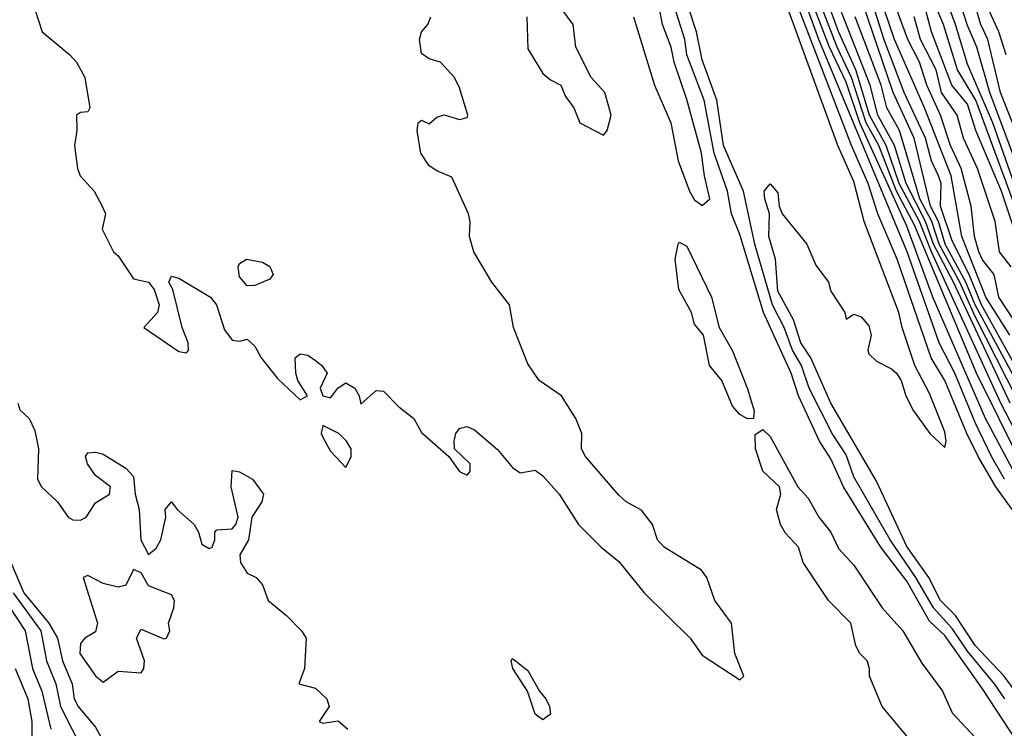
# Model space of a CAD drawing. Header units: metres. Extents: x -51132 to -49532, y -231222 to -229437.
# Tile 387 of 656: x -50660 to -50595, y -229543 to -229496. Entities that reach past the tile are written whole.
import ezdxf

# ---------------------------------------------------------------- set-up
doc = ezdxf.new("R2010")
doc.units = ezdxf.units.M
for name, color, linetype in [('CONTOUR_HALF', 8, 'Continuous'), ('CONTOUR_INDEX', 1, 'Continuous'), ('CONTOUR_INTER', 3, 'Continuous')]:
    doc.layers.add(name, color=color, linetype=linetype)

msp = doc.modelspace()

# ---------------------------------------------------------------- linework, layer by layer
at = {"layer": 'CONTOUR_HALF'}
for points, elevation in [([(-50594.114, -229502.759), (-50594.892, -229500.759), (-50595.741, -229497.259), (-50596.193, -229496.259), (-50597.22, -229492.759), (-50598.189, -229490.259), (-50598.492, -229488.259), (-50598.554, -229485.759), (-50598.384, -229482.259), (-50597.897, -229480.259), (-50597.49, -229477.759), (-50596.78, -229475.259), (-50595.968, -229473.259), (-50595.427, -229471.259), (-50594.739, -229469.259), (-50594.08, -229467.859)], 19.5), ([(-50593.927, -229518.759), (-50596.153, -229514.759), (-50596.967, -229512.759), (-50598.08, -229510.55), (-50598.859, -229508.259), (-50598.822, -229506.759), (-50598.978, -229506.259), (-50599.451, -229505.259), (-50599.855, -229503.759), (-50601.255, -229500.759), (-50602.58, -229497.287), (-50604.494, -229491.259)], 15.5), ([(-50593.58, -229516.442), (-50595.014, -229514.259), (-50595.326, -229512.759), (-50596.08, -229511.794), (-50596.334, -229511.259), (-50596.62, -229510.259), (-50596.837, -229508.259), (-50597.494, -229505.759), (-50598.201, -229504.259), (-50598.857, -229502.259), (-50599.767, -229500.259), (-50600.242, -229498.759), (-50601.014, -229497.259), (-50603.026, -229491.759)], 16.5), ([(-50594.603, -229540.759), (-50595.287, -229539.759), (-50597.08, -229537.615), (-50598.08, -229536.115), (-50599.322, -229534.759), (-50600.486, -229532.759), (-50602.171, -229530.259), (-50604.58, -229526.114), (-50605.08, -229524.65), (-50605.991, -229523.259), (-50607.513, -229520.259), (-50608.016, -229518.759), (-50608.612, -229517.759), (-50609.174, -229516.259), (-50609.926, -229514.759), (-50611.097, -229510.759), (-50611.852, -229507.259), (-50613.174, -229504.259), (-50613.599, -229501.259), (-50614.58, -229498.609), (-50614.949, -229496.759), (-50616.099, -229493.259)], 10.5), ([(-50594.137, -229528.259), (-50595.208, -229526.759), (-50596.381, -229524.759), (-50597.128, -229523.259), (-50598.569, -229519.759), (-50599.468, -229518.259), (-50601.71, -229511.759), (-50602.984, -229508.759), (-50603.629, -229506.759), (-50604.716, -229504.259), (-50608.937, -229493.259)], 11.5), ([(-50593.58, -229507.949), (-50595.396, -229502.759), (-50597.08, -229498.883), (-50597.875, -229496.259), (-50598.798, -229493.759)], 18.5), ([(-50619.111, -229495.759), (-50617.711, -229500.259), (-50616.643, -229502.759), (-50616.163, -229505.259), (-50615.412, -229507.259), (-50615.08, -229507.834), (-50614.58, -229508.21), (-50614.063, -229507.759), (-50614.425, -229506.259), (-50614.616, -229504.759), (-50615.58, -229501.214), (-50616.42, -229498.759), (-50616.61, -229497.759), (-50617.189, -229496.259), (-50617.553, -229494.259)], 9.5), ([(-50593.043, -229524.759), (-50594.881, -229521.259), (-50599.454, -229511.259), (-50600.249, -229509.259), (-50601.574, -229506.759), (-50602.429, -229504.259), (-50603.532, -229502.259), (-50604.437, -229499.259), (-50605.58, -229496.734), (-50606.312, -229494.759)], 13.5), ([(-50658.584, -229495.259), (-50658.092, -229496.759), (-50656.266, -229498.259), (-50655.838, -229498.759), (-50655.284, -229499.759), (-50654.964, -229501.759), (-50655.08, -229502.035), (-50655.58, -229502.072), (-50655.845, -229502.259), (-50655.81, -229503.259), (-50655.978, -229504.259), (-50655.773, -229505.759), (-50655.584, -229506.259), (-50654.672, -229507.259), (-50654.14, -229508.259), (-50653.931, -229508.759), (-50654.15, -229509.759), (-50653.403, -229511.259), (-50653.08, -229511.529), (-50652.08, -229513.05), (-50651.08, -229513.269), (-50650.714, -229513.759), (-50650.381, -229514.759), (-50650.487, -229515.259), (-50651.4, -229516.259), (-50649.08, -229517.847), (-50648.58, -229517.92), (-50648.452, -229517.759), (-50648.473, -229517.259), (-50648.857, -229516.259), (-50649.48, -229513.759), (-50649.756, -229513.259), (-50649.58, -229512.868), (-50649.08, -229513.011), (-50647.005, -229514.259), (-50646.609, -229514.759), (-50646.08, -229516.415), (-50645.58, -229517.09), (-50645.08, -229517.15), (-50644.58, -229517.023), (-50644.08, -229517.479), (-50643.664, -229518.259), (-50642.58, -229519.627), (-50641.08, -229521.022), (-50640.606, -229520.759), (-50641.248, -229519.759), (-50641.375, -229519.259), (-50641.405, -229518.259), (-50641.08, -229517.988), (-50640.58, -229518.083), (-50640.08, -229518.434), (-50639.658, -229518.759), (-50639.315, -229519.259), (-50639.756, -229520.259), (-50639.58, -229520.769), (-50639.08, -229520.889), (-50638.58, -229520.248), (-50638.08, -229519.915), (-50637.477, -229520.259), (-50637.188, -229520.759), (-50637.08, -229521.316), (-50636.08, -229520.412), (-50635.58, -229520.461), (-50634.58, -229521.481), (-50633.6, -229522.259), (-50633.08, -229523.179), (-50631.283, -229524.759), (-50630.58, -229525.765), (-50630.08, -229526.001), (-50629.881, -229525.759), (-50629.873, -229525.259), (-50630.898, -229524.259), (-50630.938, -229523.759), (-50630.827, -229523.259), (-50630.58, -229522.92), (-50630.08, -229522.795), (-50629.58, -229523.002), (-50628.08, -229524.295), (-50627.08, -229525.503), (-50626.58, -229525.856), (-50625.58, -229525.678), (-50625.08, -229526.051), (-50623.996, -229527.259), (-50622.733, -229529.259), (-50621.224, -229530.759), (-50620.08, -229531.7), (-50618.392, -229533.759), (-50615.375, -229536.759), (-50614.58, -229537.871), (-50612.08, -229539.51), (-50611.833, -229539.259), (-50612.421, -229537.759), (-50612.634, -229535.759), (-50613.736, -229534.259), (-50614.257, -229532.759), (-50614.62, -229532.259), (-50617.08, -229530.74), (-50617.516, -229530.259), (-50617.858, -229529.259), (-50618.58, -229528.298), (-50619.58, -229527.753), (-50620.08, -229527.319), (-50622.258, -229524.759), (-50622.535, -229524.259), (-50622.504, -229523.259), (-50622.914, -229522.259), (-50623.856, -229520.759), (-50625.322, -229519.759), (-50626.08, -229518.652), (-50627.006, -229516.259), (-50627.286, -229514.759), (-50628.439, -229513.259), (-50629.628, -229511.259), (-50629.919, -229510.259), (-50629.866, -229509.259), (-50629.982, -229508.759), (-50631.08, -229506.331), (-50632.08, -229505.931), (-50632.58, -229505.592), (-50633.134, -229504.759), (-50633.378, -229503.259), (-50633.302, -229502.759), (-50633.08, -229502.586), (-50632.58, -229502.825), (-50632.08, -229502.375), (-50631.58, -229502.221), (-50630.58, -229502.532), (-50630.08, -229502.406), (-50630.036, -229502.259), (-50630.58, -229500.439), (-50630.905, -229499.759), (-50631.827, -229498.759), (-50632.58, -229498.531), (-50633.08, -229498.172), (-50633.207, -229497.259), (-50633.085, -229496.759), (-50632.674, -229496.259), (-50632.467, -229495.759)], 9.5), ([(-50626.13, -229495.759), (-50626.08, -229497.879), (-50625.08, -229499.498), (-50624.58, -229499.926), (-50623.889, -229500.259), (-50623.58, -229501.027), (-50623.036, -229501.759), (-50622.639, -229502.759), (-50621.08, -229503.558), (-50620.849, -229503.259), (-50620.58, -229502.259), (-50620.996, -229500.759), (-50621.89, -229499.759), (-50622.913, -229497.759), (-50623.077, -229496.259), (-50623.825, -229495.259)], 9.5), ([(-50593.756, -229526.259), (-50595.884, -229522.259), (-50599.351, -229514.259), (-50601.08, -229509.574), (-50604.177, -229502.759), (-50605.08, -229500.07), (-50606.18, -229497.759), (-50607.141, -229495.259)], 12.5), ([(-50593.994, -229509.759), (-50594.84, -229507.259), (-50596.528, -229503.259), (-50597.08, -229501.529), (-50598.106, -229500.259), (-50599.441, -229496.759), (-50599.852, -229495.259)], 17.5), ([(-50593.08, -229522.41), (-50596.58, -229515.528), (-50597.572, -229513.259), (-50598.941, -229510.759), (-50599.429, -229509.259), (-50600.223, -229507.759), (-50601.557, -229503.259), (-50602.388, -229501.759), (-50602.772, -229500.259), (-50604.475, -229495.759)], 14.5), ([(-50644.635, -229511.759), (-50643.58, -229511.953), (-50643.08, -229512.226), (-50642.862, -229512.759), (-50643.08, -229513.066), (-50644.08, -229513.476), (-50644.58, -229513.519), (-50645.08, -229512.922), (-50645.175, -229512.259), (-50645.08, -229512.039), (-50644.635, -229511.759)], 9.5), ([(-50639.58, -229522.722), (-50639.695, -229523.259), (-50639.464, -229523.759), (-50639.08, -229524.412), (-50638.08, -229525.503), (-50637.728, -229524.759), (-50637.724, -229524.259), (-50638.025, -229523.759), (-50638.54, -229523.259), (-50639.58, -229522.722)], 9.5), ([(-50660.171, -229531.759), (-50659.315, -229533.759), (-50657.652, -229535.759), (-50657.083, -229536.759), (-50656.763, -229538.259), (-50656.117, -229539.759), (-50655.98, -229540.759), (-50655.733, -229541.259), (-50654.58, -229542.634), (-50654.224, -229543.259)], 10.5), ([(-50660.863, -229533.759), (-50659.221, -229536.259), (-50658.742, -229538.759), (-50658.129, -229540.259), (-50657.523, -229542.759)], 11.5)]:
    msp.add_lwpolyline(points, dxfattribs=dict(at, elevation=elevation))
at = {"layer": 'CONTOUR_INDEX'}
for points, elevation in [([(-50594.517, -229498.259), (-50595.006, -229496.759), (-50595.58, -229495.497), (-50596.543, -229492.259), (-50597.394, -229490.259), (-50597.356, -229486.259), (-50597.667, -229483.259), (-50597.54, -229482.259), (-50596.647, -229479.259), (-50596.66, -229477.759), (-50595.738, -229474.759), (-50595.139, -229473.259), (-50594.496, -229470.759)], 20), ([(-50592.58, -229522.165), (-50596.563, -229514.759), (-50597.176, -229513.259), (-50598.544, -229510.759), (-50598.995, -229509.259), (-50599.509, -229508.259), (-50600.6, -229503.759), (-50601.968, -229500.759), (-50605.039, -229491.759)], 15), ([(-50593.356, -229544.259), (-50596.08, -229540.086), (-50598.58, -229536.572), (-50599.58, -229535.629), (-50601.08, -229533.001), (-50602.786, -229530.759), (-50605.254, -229526.759), (-50606.08, -229524.92), (-50606.839, -229523.759), (-50608.219, -229520.759), (-50608.708, -229519.259), (-50610.538, -229515.259), (-50612.08, -229510.121), (-50612.649, -229508.759), (-50612.899, -229507.259), (-50613.784, -229504.759), (-50614.453, -229501.259), (-50615.58, -229498.259), (-50615.721, -229497.259), (-50616.817, -229493.759)], 10), ([(-50616.147, -229510.759), (-50616.08, -229510.624), (-50615.58, -229510.885), (-50613.952, -229514.259), (-50613.443, -229516.259), (-50612.58, -229517.802), (-50611.58, -229520.304), (-50611.144, -229521.759), (-50611.184, -229522.259), (-50611.58, -229522.287), (-50612.08, -229521.991), (-50612.58, -229521.438), (-50613.286, -229519.759), (-50614.084, -229518.759), (-50614.485, -229516.759), (-50615.08, -229516.044), (-50615.282, -229515.259), (-50616.107, -229513.759), (-50616.353, -229511.759), (-50616.147, -229510.759)], 10), ([(-50659.709, -229521.259), (-50659.58, -229521.692), (-50658.968, -229522.259), (-50658.58, -229523.062), (-50658.331, -229524.259), (-50658.412, -229526.259), (-50658.151, -229526.759), (-50657.093, -229527.759), (-50656.392, -229528.759), (-50656.08, -229528.937), (-50655.58, -229528.97), (-50655.209, -229528.759), (-50654.58, -229527.819), (-50653.663, -229527.259), (-50653.602, -229526.759), (-50654.58, -229526.017), (-50655.107, -229525.259), (-50655.232, -229524.759), (-50655.08, -229524.523), (-50654.58, -229524.479), (-50654.08, -229524.603), (-50652.58, -229525.543), (-50652.08, -229526.084), (-50651.97, -229527.259), (-50651.711, -229528.259), (-50651.585, -229530.259), (-50651.08, -229531.24), (-50650.58, -229530.823), (-50650.269, -229530.259), (-50649.934, -229528.759), (-50649.989, -229528.259), (-50649.58, -229527.753), (-50649.194, -229528.259), (-50648.086, -229529.259), (-50647.796, -229529.759), (-50647.58, -229530.555), (-50647.08, -229530.846), (-50646.892, -229530.759), (-50646.705, -229530.259), (-50646.708, -229529.759), (-50646.58, -229529.608), (-50645.58, -229529.53), (-50645.323, -229529.259), (-50645.167, -229528.759), (-50645.64, -229526.759), (-50645.58, -229525.693), (-50645.08, -229525.769), (-50644.228, -229526.259), (-50643.514, -229527.259), (-50643.612, -229527.759), (-50644.271, -229528.759), (-50644.496, -229530.259), (-50645.057, -229531.259), (-50645.011, -229531.759), (-50644.58, -229532.466), (-50643.983, -229532.759), (-50643.58, -229533.242), (-50643.203, -229534.259), (-50641.988, -229535.259), (-50640.992, -229536.259), (-50640.686, -229536.759), (-50640.79, -229538.759), (-50641.169, -229539.759), (-50640.08, -229540.045), (-50639.334, -229540.759), (-50639.177, -229541.259), (-50639.829, -229542.259), (-50639.58, -229542.37), (-50638.58, -229542.205), (-50637.941, -229542.759)], 10), ([(-50601.08, -229543.226), (-50602.702, -229541.259), (-50603.54, -229539.259), (-50603.532, -229538.759), (-50603.695, -229538.259), (-50604.173, -229537.759), (-50604.43, -229537.259), (-50604.776, -229535.759), (-50606.249, -229534.259), (-50607.913, -229531.759), (-50608.223, -229530.759), (-50609.08, -229529.815), (-50609.419, -229529.259), (-50609.662, -229528.259), (-50609.386, -229527.259), (-50609.484, -229526.759), (-50610.58, -229525.73), (-50611.057, -229524.259), (-50611.08, -229523.307), (-50610.58, -229522.987), (-50610.08, -229523.448), (-50608.273, -229526.759), (-50607.58, -229527.514), (-50606.873, -229528.759), (-50606.08, -229529.749), (-50605.58, -229530.847), (-50604.58, -229531.931), (-50602.71, -229534.759), (-50601.337, -229536.259), (-50600.08, -229538.411), (-50598.728, -229540.259), (-50598.08, -229541.677), (-50596.58, -229543.31)], 10), ([(-50652.08, -229532.213), (-50652.58, -229533.246), (-50653.08, -229533.397), (-50654.08, -229533.148), (-50655.08, -229532.608), (-50655.4, -229532.759), (-50654.451, -229535.759), (-50654.58, -229536.342), (-50655.28, -229536.759), (-50655.58, -229537.107), (-50655.607, -229537.759), (-50654.58, -229539.237), (-50654.08, -229539.665), (-50653.08, -229538.928), (-50651.58, -229539.049), (-50651.402, -229538.759), (-50651.343, -229538.259), (-50651.87, -229536.759), (-50651.58, -229536.154), (-50650.08, -229536.799), (-50649.903, -229536.759), (-50649.685, -229536.259), (-50649.774, -229535.759), (-50649.423, -229534.759), (-50649.376, -229534.259), (-50649.58, -229533.888), (-50651.08, -229533.292), (-50651.58, -229532.434), (-50652.08, -229532.213)], 10), ([(-50627.174, -229538.259), (-50627.08, -229538.103), (-50626.08, -229538.89), (-50625.309, -229540.259), (-50624.892, -229540.759), (-50624.648, -229541.259), (-50624.574, -229541.759), (-50625.08, -229542.141), (-50625.591, -229541.759), (-50626.087, -229540.259), (-50627.05, -229538.759), (-50627.174, -229538.259)], 10)]:
    msp.add_lwpolyline(points, dxfattribs=dict(at, elevation=elevation))
at = {"layer": 'CONTOUR_INTER'}
for points, elevation in [([(-50593.58, -229506.174), (-50595.598, -229500.759), (-50596.464, -229497.759), (-50597.08, -229496.325), (-50597.741, -229494.259), (-50598.333, -229491.759), (-50598.941, -229490.259), (-50599.464, -229488.259), (-50599.592, -229485.259), (-50598.58, -229478.896), (-50597.413, -229474.759), (-50595.631, -229469.759), (-50595.276, -229467.759), (-50594.387, -229465.759)], 19), ([(-50594.281, -229516.759), (-50595.872, -229514.259), (-50597.443, -229510.259), (-50598.145, -229506.259), (-50599.903, -229501.759), (-50601.887, -229497.259), (-50603.58, -229492.259)], 16), ([(-50593.942, -229540.259), (-50594.656, -229539.259), (-50596.58, -229537.226), (-50597.859, -229535.259), (-50598.849, -229534.259), (-50599.619, -229532.759), (-50601.08, -229530.702), (-50603.08, -229526.398), (-50606.092, -229521.259), (-50607.409, -229518.259), (-50608.061, -229517.259), (-50608.554, -229515.759), (-50609.58, -229513.853), (-50609.735, -229511.759), (-50610.183, -229510.259), (-50610.125, -229508.759), (-50610.446, -229507.759), (-50610.476, -229507.259), (-50610.08, -229506.769), (-50609.58, -229507.366), (-50609.489, -229508.259), (-50609.288, -229508.759), (-50607.676, -229510.759), (-50607.08, -229512.153), (-50606.25, -229513.259), (-50606.08, -229513.871), (-50605.166, -229515.259), (-50605.08, -229515.709), (-50604.58, -229515.378), (-50604.08, -229515.563), (-50603.58, -229516.142), (-50603.437, -229516.759), (-50603.658, -229517.759), (-50603.58, -229517.997), (-50603.08, -229518.477), (-50602.08, -229518.973), (-50601.759, -229519.259), (-50601.447, -229519.759), (-50601.141, -229520.759), (-50600.64, -229521.759), (-50599.559, -229523.259), (-50598.58, -229524.183), (-50598.489, -229523.759), (-50598.58, -229523.144), (-50599.58, -229520.603), (-50600.544, -229518.759), (-50601.395, -229516.259), (-50601.609, -229515.259), (-50603.891, -229509.259), (-50604.58, -229506.618), (-50605.618, -229504.259), (-50609.634, -229493.259)], 11), ([(-50594.64, -229526.259), (-50595.492, -229524.759), (-50596.58, -229522.524), (-50597.92, -229519.259), (-50598.938, -229517.259), (-50601.065, -229511.259), (-50606.882, -229497.259), (-50608.341, -229493.259)], 12), ([(-50593.525, -229525.259), (-50596.491, -229519.259), (-50600.58, -229509.496), (-50601.755, -229507.259), (-50602.93, -229504.259), (-50603.751, -229502.759), (-50604.726, -229499.759), (-50605.679, -229497.759), (-50606.842, -229494.759)], 13), ([(-50593.756, -229508.759), (-50596.529, -229501.259), (-50597.729, -229499.259), (-50598.658, -229496.259), (-50599.493, -229494.259)], 18), ([(-50594.261, -229521.259), (-50598.002, -229513.259), (-50599.308, -229510.759), (-50599.837, -229509.259), (-50601.125, -229506.759), (-50601.885, -229504.259), (-50602.999, -229502.259), (-50603.496, -229500.259), (-50605.58, -229494.946)], 14), ([(-50594.206, -229512.259), (-50594.959, -229511.259), (-50595.257, -229509.259), (-50596.412, -229505.759), (-50597.336, -229503.759), (-50597.747, -229502.259), (-50598.798, -229500.759), (-50599.14, -229499.259), (-50600.177, -229497.259), (-50600.59, -229495.759)], 17), ([(-50660.018, -229533.759), (-50658.198, -229536.259), (-50657.818, -229538.259), (-50657.204, -229539.759), (-50656.887, -229541.259), (-50655.383, -229544.259)], 11), ([(-50659.889, -229538.759), (-50659.053, -229540.759), (-50658.785, -229542.259), (-50658.79, -229543.259)], 12)]:
    msp.add_lwpolyline(points, dxfattribs=dict(at, elevation=elevation))

doc.saveas('drawing.dxf')
